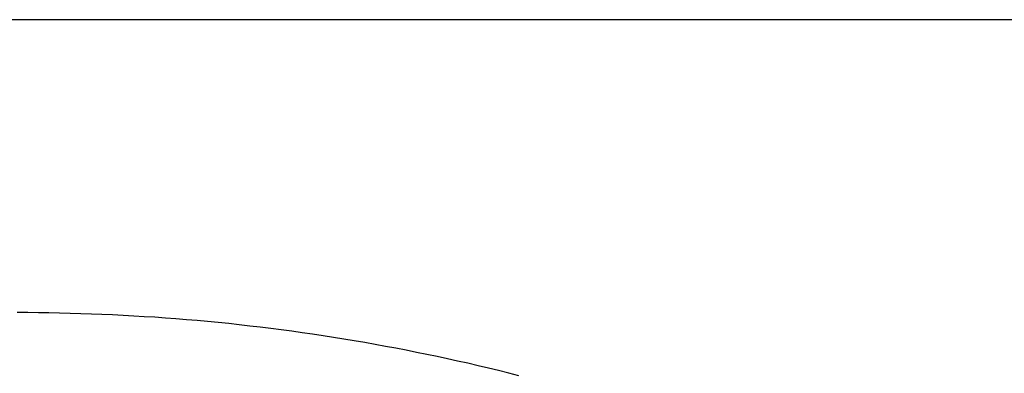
# Model space of a CAD drawing. Extents: x 1107 to 4046, y 937 to 3355.
# Tile 451 of 656: x 2173.49 to 2179.07, y 2673.54 to 2675.55. Entities that reach past the tile are written whole.
import ezdxf

# ---------------------------------------------------------------- set-up
doc = ezdxf.new("R2010")
doc.units = 0
doc.layers.add('KF_VIDA_L___C_REAR', color=7, linetype='CONTINUOUS')

# ---------------------------------------------------------------- blocks, each defined once
blk = doc.blocks.new('KF_VIDA_L___C_REAR')
at = {"layer": 'KF_VIDA_L___C_REAR'}
blk.add_line((42.917343, 986.334237), (-46.917343, 986.334237), dxfattribs=at)
blk.add_polyline3d([(-10.6568, 984.318, 0), (-10.7144, 984.332, 0), (-10.7722, 984.347, 0), (-10.83, 984.361, 0), (-10.8879, 984.374, 0), (-10.9459, 984.388, 0), (-11.0041, 984.401, 0), (-11.0623, 984.414, 0), (-11.1206, 984.426, 0), (-11.1789, 984.438, 0), (-11.2374, 984.45, 0), (-11.296, 984.462, 0), (-11.3546, 984.473, 0), (-11.4133, 984.484, 0), (-11.4721, 984.495, 0), (-11.5309, 984.505, 0), (-11.5898, 984.516, 0), (-11.6488, 984.525, 0), (-11.7079, 984.535, 0), (-11.767, 984.544, 0), (-11.8262, 984.553, 0), (-11.8854, 984.561, 0), (-11.9447, 984.57, 0), (-12.0041, 984.578, 0), (-12.0635, 984.585, 0), (-12.123, 984.592, 0), (-12.1825, 984.599, 0), (-12.242, 984.606, 0), (-12.3016, 984.613, 0), (-12.3613, 984.619, 0), (-12.421, 984.624, 0), (-12.4807, 984.63, 0), (-12.5405, 984.635, 0), (-12.6003, 984.64, 0), (-12.6601, 984.644, 0), (-12.72, 984.649, 0), (-12.7799, 984.652, 0), (-12.8398, 984.656, 0), (-12.8997, 984.659, 0), (-12.9597, 984.662, 0), (-13.0197, 984.665, 0), (-13.0797, 984.667, 0), (-13.1397, 984.669, 0), (-13.1997, 984.671, 0), (-13.2598, 984.672, 0), (-13.3198, 984.674, 0), (-13.3799, 984.674, 0), (-13.4399, 984.675, 0), (-13.5, 984.675, 0)], dxfattribs=at)

msp = doc.modelspace()

# ---------------------------------------------------------------- block references
at = {"layer": 'KF_VIDA_L___C_REAR'}
msp.add_blockref('KF_VIDA_L___C_REAR', (2186.9791, 1689.2132), dxfattribs=at)

doc.saveas('drawing.dxf')
